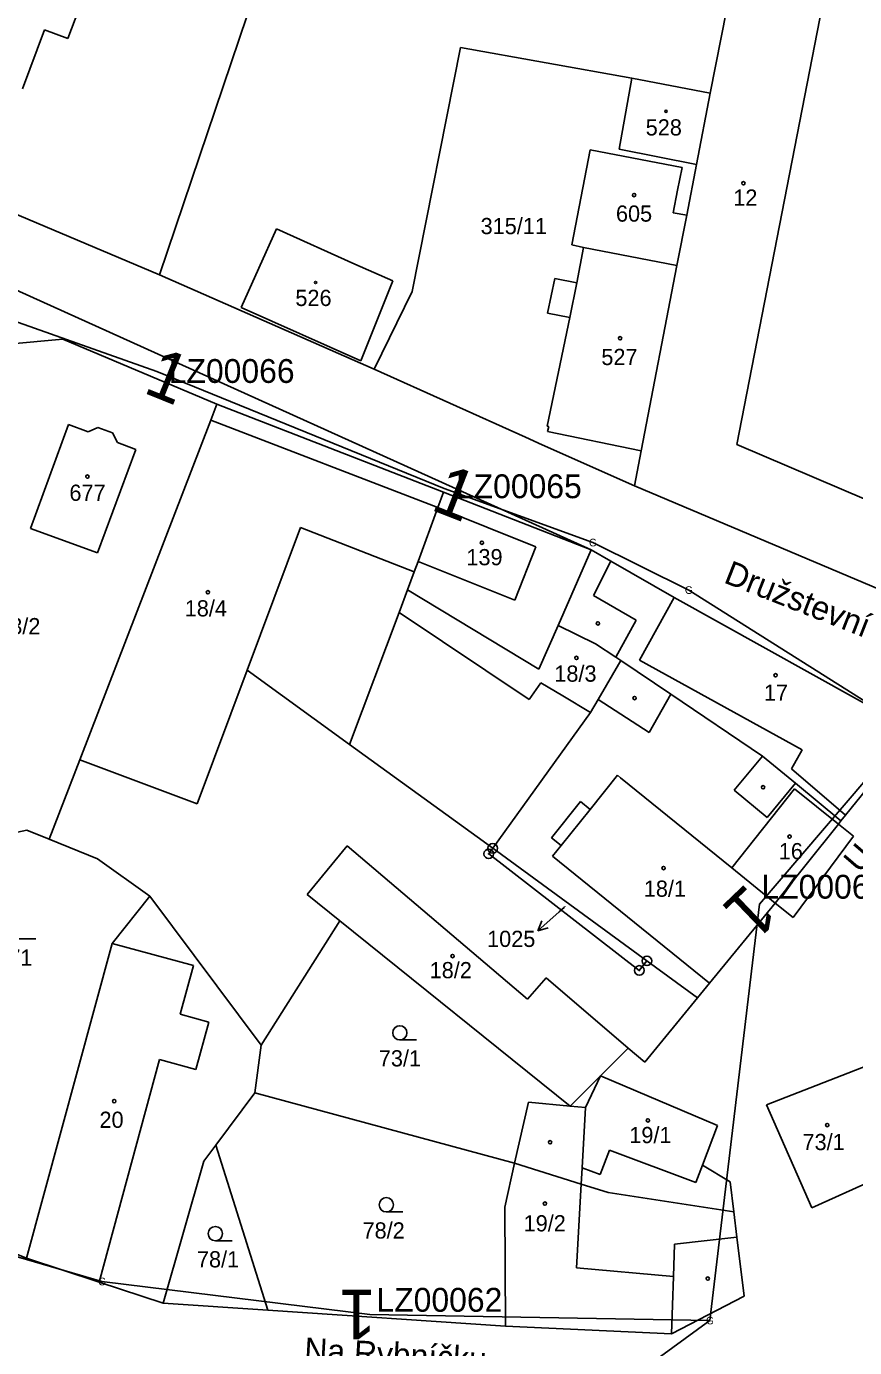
# Model space of a CAD drawing. Extents: x -738131 to -734179, y -1033447 to -1030078.
# Drawn here: x -736265.4 to -736178.6, y -1031995.2 to -1031856.8 of the extents above; entities that cross this region are included whole.
import ezdxf

# ---------------------------------------------------------------- set-up
doc = ezdxf.new("R2010")
doc.units = 0
for name, color, linetype in [('ftf_2050', 7, 'Continuous'), ('ftf_3010', 7, 'Continuous'), ('ftf_3010_ftf_3010_gtda_3015_gtda_3015_1', 7, 'Continuous'), ('ftf_3240', 7, 'Continuous'), ('ftf_nu', 7, 'Continuous'), ('Vrstva 1', 7, 'Continuous'), ('Vrstva 2', 7, 'Continuous'), ('Vrstva 3', 7, 'Continuous'), ('Vrstva 4', 7, 'Continuous'), ('Vrstva 5', 7, 'Continuous'), ('Vrstva 7', 7, 'Continuous'), ('Vrstva 8', 7, 'Continuous')]:
    doc.layers.add(name, color=color, linetype=linetype)

msp = doc.modelspace()

# ---------------------------------------------------------------- linework, layer by layer
at = {"layer": 'ftf_2050'}
for points in [[(-736284.11, -1031881.47), (-736251.71, -1031892.92)], [(-736251.71, -1031892.92), (-736221.59, -1031905.18)], [(-736221.59, -1031905.18), (-736206.01, -1031910.86), (-736195.95, -1031915.84), (-736172.85, -1031930.42)], [(-736188.52, -1031948.75), (-736172.85, -1031930.42)], [(-736188.52, -1031948.75), (-736193.74, -1031992.39)], [(-736279.52, -1031981.88), (-736257.47, -1031988.3), (-736229.39, -1031991.75)], [(-736193.74, -1031992.39), (-736230.72, -1032019.37), (-736251.9, -1032035.95)], [(-736229.39, -1031991.75), (-736193.74, -1031992.39)]]:
    msp.add_lwpolyline(points, dxfattribs=at)
at = {"layer": 'Vrstva 1'}
for points in [[(-736189.14, -1031840.58), (-736193.7, -1031863.78)], [(-736241.39, -1031853.1), (-736251.44, -1031882.79)], [(-736323.92, -1031858.44), (-736206.17, -1031911.61)], [(-736224.94, -1031884.54), (-736219.89, -1031858.98)], [(-736201.9, -1031862.2), (-736219.89, -1031858.98)], [(-736201.9, -1031862.2), (-736203.26, -1031869.62)], [(-736193.7, -1031863.78), (-736201.9, -1031862.2)], [(-736193.7, -1031863.78), (-736195.12, -1031871.23)], [(-736251.44, -1031882.79), (-736280.66, -1031870.46)], [(-736208.19, -1031879.66), (-736206.29, -1031869.7)], [(-736206.29, -1031869.7), (-736196.65, -1031871.57)], [(-736203.26, -1031869.62), (-736195.12, -1031871.23)], [(-736197.11, -1031873.93), (-736196.65, -1031871.57)], [(-736195.12, -1031871.23), (-736196.16, -1031876.55)], [(-736197.58, -1031876.29), (-736197.11, -1031873.93)], [(-736196.16, -1031876.55), (-736197.58, -1031876.29)], [(-736196.16, -1031876.55), (-736197.18, -1031881.84)], [(-736242.88, -1031886.24), (-736239.16, -1031877.97)], [(-736239.16, -1031877.97), (-736230.94, -1031881.67)], [(-736206.97, -1031879.95), (-736208.19, -1031879.66)], [(-736206.97, -1031879.95), (-736207.69, -1031883.64)], [(-736206.97, -1031879.95), (-736197.18, -1031881.84)], [(-736230.94, -1031881.67), (-736226.98, -1031883.43)], [(-736228.93, -1031892.68), (-736251.44, -1031882.79)], [(-736197.18, -1031881.84), (-736200.94, -1031901.26)], [(-736226.98, -1031883.43), (-736230.33, -1031891.82)], [(-736209.99, -1031883.18), (-736210.77, -1031886.83)], [(-736207.69, -1031883.64), (-736209.99, -1031883.18)], [(-736228.93, -1031892.68), (-736224.94, -1031884.54)], [(-736230.33, -1031891.82), (-736242.88, -1031886.24)], [(-736210.77, -1031886.83), (-736208.43, -1031887.27)], [(-736208.43, -1031887.27), (-736210.79, -1031898.67)], [(-736273.06, -1031890.61), (-736261.56, -1031889.55)], [(-736245.42, -1031896.36), (-736261.56, -1031889.55)], [(-736228.93, -1031892.68), (-736213.08, -1031899.81)], [(-736245.42, -1031896.36), (-736246.07, -1031898.04)], [(-736245.42, -1031896.36), (-736221.66, -1031905.59)], [(-736246.07, -1031898.04), (-736259.8, -1031933.64)], [(-736264.95, -1031909.4), (-736260.99, -1031898.5)], [(-736260.99, -1031898.5), (-736258.92, -1031899.27)], [(-736258.92, -1031899.27), (-736257.89, -1031898.81)], [(-736257.89, -1031898.81), (-736256.38, -1031899.35)], [(-736256.38, -1031899.35), (-736255.84, -1031900.37)], [(-736210.79, -1031898.67), (-736210.63, -1031898.71)], [(-736210.63, -1031898.71), (-736210.75, -1031899.22)], [(-736210.75, -1031899.22), (-736200.94, -1031901.26)], [(-736255.84, -1031900.37), (-736253.91, -1031901.1)], [(-736211.3, -1031900.63), (-736213.08, -1031899.81)], [(-736201.65, -1031904.92), (-736211.3, -1031900.63)], [(-736253.91, -1031901.1), (-736257.95, -1031911.95)], [(-736200.94, -1031901.26), (-736201.65, -1031904.92)], [(-736201.65, -1031904.92), (-736172.44, -1031917.24)], [(-736221.66, -1031905.59), (-736222.25, -1031907.19)], [(-736206.17, -1031911.61), (-736221.66, -1031905.59)], [(-736222.25, -1031907.19), (-736224.33, -1031912.85)], [(-736257.95, -1031911.95), (-736264.95, -1031909.4)], [(-736209.65, -1031919.56), (-736206.17, -1031911.61)], [(-736204.12, -1031912.8), (-736206.17, -1031911.61)], [(-736224.33, -1031912.85), (-736224.72, -1031913.92)], [(-736197.49, -1031916.62), (-736204.12, -1031912.8)], [(-736224.72, -1031913.92), (-736225.43, -1031915.8)], [(-736225.43, -1031915.8), (-736226.31, -1031918.18)], [(-736225.43, -1031915.8), (-736211.65, -1031924.12)], [(-736197.49, -1031916.62), (-736173.62, -1031929.88)], [(-736226.31, -1031918.18), (-736231.5, -1031932.04)], [(-736211.65, -1031924.12), (-736209.65, -1031919.56)], [(-736209.65, -1031919.56), (-736205.72, -1031921.46)], [(-736203.6, -1031922.88), (-736205.72, -1031921.46)], [(-736203.08, -1031923.23), (-736205.43, -1031927.31)], [(-736203.08, -1031923.23), (-736203.6, -1031922.88)], [(-736197.83, -1031926.76), (-736203.08, -1031923.23)], [(-736247.5, -1031938.25), (-736242.25, -1031924.22)], [(-736231.5, -1031932.04), (-736242.25, -1031924.22)], [(-736206.25, -1031928.67), (-736205.43, -1031927.31)], [(-736188.21, -1031933.23), (-736197.83, -1031926.76)], [(-736206.25, -1031928.67), (-736216.5, -1031942.9)], [(-736172.36, -1031930.58), (-736179.5, -1031939.42)], [(-736231.5, -1031932.04), (-736216.5, -1031942.9)], [(-736259.8, -1031933.64), (-736263.01, -1031941.95)], [(-736259.8, -1031933.64), (-736247.5, -1031938.25)], [(-736188.21, -1031933.23), (-736191.17, -1031936.82)], [(-736184.85, -1031936.67), (-736191.42, -1031944.96)], [(-736191.17, -1031936.82), (-736187.72, -1031939.66)], [(-736187.72, -1031939.66), (-736184.77, -1031936.08)], [(-736180.26, -1031940.36), (-736184.85, -1031936.67)], [(-736179.99, -1031940.03), (-736184.77, -1031936.08)], [(-736179.99, -1031940.03), (-736179.5, -1031939.42)], [(-736265.34, -1031941.01), (-736274.68, -1031942.98)], [(-736265.34, -1031941.01), (-736263.01, -1031941.95)], [(-736180.26, -1031940.36), (-736179.99, -1031940.03)], [(-736180.26, -1031940.36), (-736178.69, -1031941.62)], [(-736263.01, -1031941.95), (-736257.94, -1031943.99)], [(-736178.69, -1031941.62), (-736185, -1031950.15)], [(-736252.46, -1031947.93), (-736257.94, -1031943.99)], [(-736216.5, -1031942.9), (-736216.92, -1031943.48)], [(-736216.92, -1031943.48), (-736201.13, -1031955.7)], [(-736200.33, -1031954.7), (-736216.5, -1031942.9)], [(-736191.42, -1031944.96), (-736186.87, -1031948.64)], [(-736256.39, -1031952.88), (-736252.46, -1031947.93)], [(-736252.46, -1031947.93), (-736240.79, -1031963.53)], [(-736193.76, -1031957.02), (-736186.87, -1031948.64)], [(-736186.87, -1031948.64), (-736185, -1031950.15)], [(-736232.52, -1031950.51), (-736240.79, -1031963.53)], [(-736232.52, -1031950.51), (-736208.38, -1031969.92)], [(-736265.37, -1031985.87), (-736256.39, -1031952.88)], [(-736201.13, -1031955.7), (-736200.33, -1031954.7)], [(-736200.33, -1031954.7), (-736195.03, -1031958.56)], [(-736193.76, -1031957.02), (-736195.03, -1031958.56)], [(-736195.03, -1031958.56), (-736200.56, -1031965.31)], [(-736241.45, -1031968.53), (-736240.79, -1031963.53)], [(-736205.19, -1031966.73), (-736202.29, -1031963.83)], [(-736202.29, -1031963.83), (-736200.56, -1031965.31)], [(-736187.81, -1031969.8), (-736173.24, -1031964.11)], [(-736205.19, -1031966.73), (-736206.76, -1031970.07)], [(-736192.95, -1031971.95), (-736205.19, -1031966.73)], [(-736245.53, -1031974), (-736241.45, -1031968.53)], [(-736241.45, -1031968.53), (-736214.2, -1031975.91)], [(-736212.76, -1031969.52), (-736214.2, -1031975.91)], [(-736208.38, -1031969.92), (-736212.76, -1031969.52)], [(-736206.76, -1031970.07), (-736208.38, -1031969.92)], [(-736187.81, -1031969.8), (-736183.04, -1031980.59)], [(-736192.95, -1031971.95), (-736194.5, -1031976.09)], [(-736246.79, -1031975.68), (-736245.53, -1031974)], [(-736240.09, -1031991.31), (-736245.53, -1031974)], [(-736251.04, -1031990.58), (-736246.79, -1031975.68)], [(-736214.2, -1031975.91), (-736215.24, -1031980.5)], [(-736214.2, -1031975.91), (-736207.22, -1031978.09)], [(-736194.5, -1031976.09), (-736191.62, -1031977.87)], [(-736207.22, -1031978.09), (-736204.38, -1031978.97)], [(-736191.23, -1031981.01), (-736191.62, -1031977.87)], [(-736183.04, -1031980.59), (-736175.92, -1031977.36)], [(-736204.38, -1031978.97), (-736191.23, -1031981.01)], [(-736215.15, -1031992.97), (-736215.24, -1031980.5)], [(-736190.89, -1031983.67), (-736191.23, -1031981.01)], [(-736265.37, -1031985.87), (-736273.82, -1031982.42)], [(-736190.89, -1031983.67), (-736190.13, -1031989.83)], [(-736257.78, -1031988.37), (-736265.37, -1031985.87)], [(-736251.04, -1031990.58), (-736257.78, -1031988.37)], [(-736251.04, -1031990.58), (-736240.09, -1031991.31)], [(-736197.76, -1031993.79), (-736190.13, -1031989.83)], [(-736240.09, -1031991.31), (-736215.15, -1031992.97)], [(-736215.15, -1031992.97), (-736197.76, -1031993.79)]]:
    msp.add_lwpolyline(points, dxfattribs=at)
at = {"layer": 'Vrstva 3'}
for p, q in [((-736266.16, -1031952.39), (-736264.41, -1031952.39)), ((-736226.24, -1031962.99), (-736224.49, -1031962.99)), ((-736227.66, -1031981.01), (-736225.91, -1031981.01)), ((-736245.58, -1031984.03), (-736243.83, -1031984.03))]:
    msp.add_line(p, q, dxfattribs=at)
for centre in [(-736226.24, -1031962.24), (-736227.66, -1031980.26), (-736245.58, -1031983.28)]:
    msp.add_circle(centre, 0.75, dxfattribs=at)
at = {"layer": 'Vrstva 4'}
for points in [[(-736190.89, -1031900.59), (-736179.58, -1031842.44)], [(-736258.85, -1031852.19), (-736261.05, -1031858.04)], [(-736263.49, -1031857.13), (-736265.81, -1031863.31)], [(-736261.05, -1031858.04), (-736263.49, -1031857.13)], [(-736208.43, -1031887.27), (-736207.69, -1031883.64)], [(-736246.07, -1031898.04), (-736222.25, -1031907.19)], [(-736169.2, -1031909.85), (-736190.89, -1031900.59)], [(-736222.25, -1031907.19), (-736211.97, -1031911.31)], [(-736242.25, -1031924.22), (-736236.65, -1031909.27)], [(-736236.65, -1031909.27), (-736224.72, -1031913.92)], [(-736214.18, -1031916.88), (-736211.97, -1031911.31)], [(-736224.33, -1031912.85), (-736214.18, -1031916.88)], [(-736204.12, -1031912.8), (-736205.95, -1031916.42)], [(-736205.95, -1031916.42), (-736201.47, -1031918.98)], [(-736197.49, -1031916.62), (-736201.11, -1031923.17)], [(-736226.31, -1031918.18), (-736212.67, -1031927.29)], [(-736201.47, -1031918.98), (-736203.6, -1031922.88)], [(-736201.11, -1031923.17), (-736184.06, -1031932.57)], [(-736211.45, -1031925.56), (-736212.67, -1031927.29)], [(-736209.16, -1031926.93), (-736211.45, -1031925.56)], [(-736209.16, -1031926.93), (-736206.25, -1031928.67)], [(-736205.43, -1031927.31), (-736200.1, -1031930.78)], [(-736200.1, -1031930.78), (-736197.83, -1031926.76)], [(-736185.17, -1031934.58), (-736184.06, -1031932.57)], [(-736184.77, -1031936.08), (-736188.21, -1031933.23)], [(-736203.42, -1031935.25), (-736206.29, -1031938.82)], [(-736203.42, -1031935.25), (-736203.1, -1031935.51)], [(-736203.1, -1031935.51), (-736191.42, -1031944.96)], [(-736179.5, -1031939.42), (-736185.17, -1031934.58)], [(-736207.29, -1031938.01), (-736210.34, -1031941.8)], [(-736206.29, -1031938.82), (-736207.29, -1031938.01)], [(-736209.33, -1031942.61), (-736206.29, -1031938.82)], [(-736180.26, -1031940.36), (-736186.87, -1031948.64)], [(-736210.34, -1031941.8), (-736209.33, -1031942.61)], [(-736209.33, -1031942.61), (-736210.24, -1031943.73)], [(-736231.77, -1031942.64), (-736235.96, -1031947.74)], [(-736212.85, -1031958.72), (-736231.77, -1031942.64)], [(-736210.24, -1031943.73), (-736193.76, -1031957.02)], [(-736235.96, -1031947.74), (-736232.52, -1031950.51)], [(-736247.87, -1031955.2), (-736256.39, -1031952.88)], [(-736249.26, -1031960.3), (-736247.87, -1031955.2)], [(-736210.88, -1031956.47), (-736212.85, -1031958.72)], [(-736210.88, -1031956.47), (-736202.29, -1031963.83)], [(-736246.27, -1031961.11), (-736249.26, -1031960.3)], [(-736247.63, -1031966.09), (-736246.27, -1031961.11)], [(-736257.78, -1031988.37), (-736251.43, -1031965.05)], [(-736247.63, -1031966.09), (-736251.43, -1031965.05)], [(-736208.38, -1031969.92), (-736205.19, -1031966.73)], [(-736206.76, -1031970.07), (-736207.12, -1031976.39)], [(-736204.27, -1031974.52), (-736205.24, -1031977.1)], [(-736195.19, -1031977.93), (-736204.27, -1031974.52)], [(-736207.12, -1031976.39), (-736207.22, -1031978.09)], [(-736205.24, -1031977.1), (-736207.12, -1031976.39)], [(-736194.5, -1031976.09), (-736195.19, -1031977.93)], [(-736207.22, -1031978.09), (-736207.71, -1031986.88)], [(-736190.89, -1031983.67), (-736197.44, -1031984.4), (-736197.56, -1031987.79)], [(-736197.56, -1031987.79), (-736207.71, -1031986.88)], [(-736197.76, -1031993.79), (-736197.56, -1031987.79)]]:
    msp.add_lwpolyline(points, dxfattribs=at)
at = {"layer": 'Vrstva 5'}
for centre, radius in [((-736198.33, -1031865.67), 0.117), ((-736190.22, -1031873.21), 0.175), ((-736201.68, -1031874.45), 0.175), ((-736235.07, -1031883.61), 0.117), ((-736203.14, -1031889.45), 0.175), ((-736259, -1031903.95), 0.175), ((-736217.63, -1031910.88), 0.175), ((-736246.36, -1031916.06), 0.175), ((-736205.47, -1031919.33), 0.175), ((-736207.73, -1031922.95), 0.175), ((-736186.84, -1031924.77), 0.175), ((-736201.63, -1031927.16), 0.175), ((-736188.15, -1031936.51), 0.175), ((-736185.38, -1031941.68), 0.175), ((-736198.59, -1031944.97), 0.175), ((-736220.71, -1031954.19), 0.175), ((-736256.18, -1031969.4), 0.175), ((-736200.23, -1031971.41), 0.175), ((-736181.42, -1031971.9), 0.175), ((-736210.48, -1031973.7), 0.175), ((-736211.02, -1031980.14), 0.175), ((-736193.96, -1031987.99), 0.175)]:
    msp.add_circle(centre, radius, dxfattribs=at)
at = {"layer": 'Vrstva 7'}
for p, q in [((-736209.53, -1031949.55), (-736211.78, -1031951.54)), ((-736211.78, -1031951.54), (-736211.36, -1031950.5)), ((-736211.78, -1031951.54), (-736210.7, -1031951.25))]:
    msp.add_line(p, q, dxfattribs=at)
msp.add_lwpolyline([(-736208.98, -1031949.06), (-736209.53, -1031949.55)], dxfattribs=at)
at = {"layer": 'Vrstva 8'}
for centre, radius in [((-736216.5, -1031942.9), 0.5), ((-736216.92, -1031943.48), 0.5), ((-736216.92, -1031943.48), 0.0303), ((-736216.5, -1031942.9), 0.0303), ((-736200.33, -1031954.7), 0.5), ((-736200.33, -1031954.7), 0.0303), ((-736201.13, -1031955.7), 0.5), ((-736201.13, -1031955.7), 0.0303)]:
    msp.add_circle(centre, radius, dxfattribs=at)

# ---------------------------------------------------------------- texts
at = {"layer": 'ftf_3010'}
for rotation, p in [(338.1458, (-736253.28, -1031895.1)), (338.7407, (-736223.14, -1031907.37)), (223.7641, (-736189.85, -1031946.42)), (180, (-736228.74, -1031989.15))]:
    msp.add_text('1', height=5.2, rotation=rotation, dxfattribs=at).set_placement(p)
at = {"layer": 'ftf_3010_ftf_3010_gtda_3015_gtda_3015_1'}
for s, p in [('LZ00066', (-736250.47, -1031894.13)), ('LZ00065', (-736220.36, -1031906.21))]:
    msp.add_text(s, height=2.5, dxfattribs=at).set_placement(p)
for s, p in [('LZ00063', (-736188.33, -1031948.18)), ('LZ00062', (-736228.69, -1031991.47))]:
    msp.add_text(s, height=2.5, rotation=0, dxfattribs=at).set_placement(p)
at = {"layer": 'ftf_3240'}
for p in [(-736206.41, -1031911.26), (-736196.35, -1031916.24), (-736257.87, -1031988.7), (-736194.14, -1031992.79)]:
    msp.add_text('G', height=0.8, dxfattribs=at).set_placement(p)
at = {"layer": 'ftf_nu'}
for s, rotation, p in [('Družstevní', 338.5766, (-736192.39, -1031915.02)), ('U Kovárny', 49.2294, (-736178.02, -1031945.62)), ('Na Rybníčku', 356.7801, (-736236.31, -1031996.66))]:
    msp.add_text(s, height=2.5, rotation=rotation, dxfattribs=at).set_placement(p)
at = {"layer": 'Vrstva 2'}
for s, height, p in [('528', 1.7, (-736200.46, -1031868.2)), ('12', 1.7, (-736191.28, -1031875.56)), ('605', 1.7, (-736203.58, -1031877.23)), ('315/11', 1.7, (-736217.77, -1031878.54)), ('526', 1.7, (-736237.19, -1031886.07)), ('527', 1.7, (-736205.11, -1031892.26)), ('677', 1.7, (-736260.88, -1031906.49)), ('139', 1.7, (-736219.26, -1031913.24)), ('18/4', 1.7, (-736248.79, -1031918.6)), ('73/2', 1.7, (-736268.35, -1031920.47)), ('18/3', 1.7, (-736210.04, -1031925.44)), ('17', 1.7, (-736188.07, -1031927.44)), ('16', 1.7, (-736186.51, -1031944.05)), ('18/1', 1.7, (-736200.66, -1031947.98)), ('1025', 0.1, (-736209.11, -1031949.06)), ('71', 1.7, (-736267.29, -1031955.2)), ('18/2', 1.7, (-736223.11, -1031956.52)), ('73/1', 1.7, (-736228.44, -1031965.76)), ('20', 1.7, (-736257.73, -1031972.2)), ('19/1', 1.7, (-736202.18, -1031973.8)), ('73/1', 1.7, (-736184.02, -1031974.53)), ('19/2', 1.7, (-736213.26, -1031983.05)), ('78/2', 1.7, (-736230.15, -1031983.8)), ('78/1', 1.7, (-736247.51, -1031986.82))]:
    msp.add_text(s, height=height, dxfattribs=at).set_placement(p)
at = {"layer": 'Vrstva 7'}
msp.add_text('1025', height=1.7, dxfattribs=at).set_placement((-736217.09, -1031953.24))

doc.saveas('drawing.dxf')
